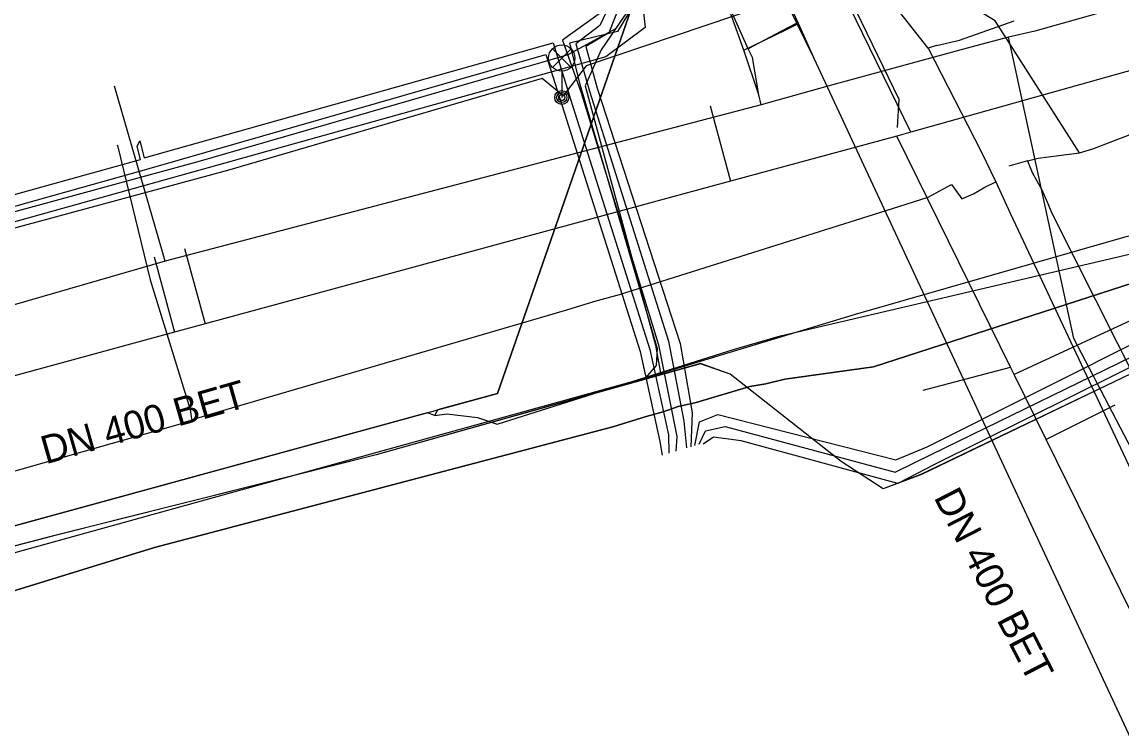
# Model space of a CAD drawing. Extents: x -595540 to -593988, y -1160850 to -1159202.
# Drawn here: x -595454.45 to -595423.08, y -1160206.4 to -1160186.12 of the extents above; entities that cross this region are included whole.
import ezdxf

# ---------------------------------------------------------------- set-up
doc = ezdxf.new("R2010")
doc.units = 0
for name, color, linetype in [('BVK-JEDNOTNA_popisy', 7, 'Continuous'), ('BVK-JEDNOTNA_trasa sítě', 7, 'Continuous'), ('BVK-KANALIZACE_ vyřazená trasa sítě', 7, 'Continuous'), ('BVK-VODOVOD_trasa sítě', 7, 'Continuous'), ('BVK-VODOVOD_trasa zrušené sítě', 7, 'Continuous'), ('CETIN_kabel podzemní', 7, 'Continuous'), ('DESTOVA_trasa neprovozované sítě', 7, 'Continuous'), ('DSP-SDEL-VODAFONE_kabel', 7, 'Continuous'), ('EON-NN_kabel', 7, 'Continuous'), ('EON-SDEL_kabel', 7, 'Continuous'), ('INNOGY-NTL_trasa sítě', 7, 'Continuous'), ('INNOGY-STL_trasa sítě', 7, 'Continuous'), ('JEDNOTNA_trasa neprovozované sítě', 7, 'Continuous'), ('QUANTCOM_kabel', 7, 'Continuous'), ('TSB_kabel VO', 7, 'Continuous'), ('TSB_lampy VO', 7, 'Continuous')]:
    doc.layers.add(name, color=color, linetype=linetype)

msp = doc.modelspace()

# ---------------------------------------------------------------- linework, layer by layer
at = {"layer": 'BVK-JEDNOTNA_trasa sítě'}
msp.add_line((-595429.099, -1160189.26), (-595429.502, -1160189.373), dxfattribs=at)
for points in [[(-595429.099, -1160189.26), (-595433.007, -1160181.245), (-595433.251, -1160180.744), (-595433.427, -1160180.382), (-595436.728, -1160173.611), (-595436.779, -1160173.506), (-595437.07, -1160172.91), (-595437.209, -1160172.625), (-595443.423, -1160159.877), (-595443.474, -1160159.77), (-595443.834, -1160159.032), (-595443.913, -1160158.871), (-595445.273, -1160156.081), (-595445.328, -1160155.968), (-595448.89, -1160148.66)], [(-595422.432, -1160187.383), (-595429.099, -1160189.26)], [(-595429.502, -1160189.373), (-595434.244, -1160190.66), (-595449.231, -1160194.729), (-595450.1, -1160194.965), (-595458.409, -1160197.221), (-595458.525, -1160197.252), (-595460.609, -1160197.818), (-595467.756, -1160199.758)], [(-595411.711, -1160225.514), (-595415.285, -1160218.253), (-595419.242, -1160210.214), (-595421.287, -1160206.06), (-595425.245, -1160198.022), (-595426.154, -1160196.174), (-595426.26, -1160195.959), (-595429.502, -1160189.373)]]:
    msp.add_lwpolyline(points, dxfattribs=at)
at = {"layer": 'BVK-KANALIZACE_ vyřazená trasa sítě'}
msp.add_lwpolyline([(-595429.479, -1160189.125), (-595429.44, -1160188.328), (-595436.285, -1160174.202), (-595436.286, -1160174.201), (-595437.005, -1160172.717), (-595437.005, -1160172.716), (-595443.263, -1160159.804), (-595443.686, -1160158.931), (-595445.134, -1160155.943), (-595448.653, -1160148.681)], dxfattribs=at)
at = {"layer": 'BVK-VODOVOD_trasa sítě'}
for p, q in [((-595432.35, -1160186.15), (-595432.81, -1160186.39)), ((-595431.86, -1160187.16), (-595432.35, -1160186.15)), ((-595432.81, -1160186.39), (-595433.74, -1160186.88)), ((-595426.314, -1160186.544), (-595427.396, -1160186.837)), ((-595426.25, -1160186.84), (-595426.314, -1160186.544)), ((-595380.702, -1160296.931), (-595431.86, -1160187.16)), ((-595433.371, -1160188.474), (-595433.44, -1160188.19))]:
    msp.add_line(p, q, dxfattribs=at)
for points in [[(-595432.35, -1160186.15), (-595436.14, -1160178.35), (-595438.77, -1160172.96), (-595441.39, -1160167.55), (-595443.98, -1160162.11), (-595446.63, -1160156.7), (-595447.49, -1160154.95), (-595449.25, -1160151.35), (-595451.92, -1160145.96), (-595454.59, -1160140.54), (-595457.24, -1160135.16), (-595459.89, -1160129.76), (-595462.5, -1160124.33), (-595464.94, -1160119.35), (-595467.51, -1160114.01), (-595470.12, -1160108.63), (-595472.74, -1160103.26), (-595475.36, -1160097.79)], [(-595433.74, -1160186.88), (-595436.17, -1160181.44), (-595437.27, -1160179.27), (-595437.53, -1160178.73), (-595438.87, -1160175.96), (-595439.86, -1160173.91), (-595442.43, -1160168.53), (-595444.94, -1160163.12), (-595445.53, -1160161.88), (-595447.49, -1160157.73), (-595448.38, -1160155.92), (-595448.87, -1160154.92), (-595450.12, -1160152.38), (-595452.09, -1160148.32)], [(-595351.575, -1160165.468), (-595355.778, -1160166.656), (-595358.031, -1160167.293), (-595361.844, -1160168.371), (-595364.325, -1160169.072), (-595365.248, -1160169.333), (-595368.551, -1160170.267), (-595371.042, -1160170.971), (-595374.948, -1160172.075), (-595379.121, -1160173.254), (-595382.991, -1160174.348), (-595384.044, -1160174.646), (-595385.006, -1160174.918), (-595387.462, -1160175.612), (-595392.192, -1160176.949), (-595395.88, -1160177.991), (-595398.105, -1160178.62), (-595401.95, -1160179.707), (-595407.451, -1160181.262), (-595407.58, -1160181.299), (-595411.947, -1160182.533), (-595425.562, -1160186.381), (-595426.314, -1160186.544)], [(-595433.44, -1160188.19), (-595433.55, -1160187.52), (-595433.62, -1160187.13), (-595433.74, -1160186.88)], [(-595427.396, -1160186.837), (-595431.475, -1160187.949), (-595433.371, -1160188.474)], [(-595403.377, -1160237.806), (-595404.117, -1160236.187), (-595411.66, -1160219.686), (-595411.873, -1160219.221), (-595414.043, -1160215.068), (-595417.35, -1160208.739), (-595418.817, -1160205.931), (-595424.455, -1160195.14), (-595426.25, -1160186.84)], [(-595450.372, -1160192.941), (-595450.45, -1160192.673), (-595451.815, -1160187.944)], [(-595433.371, -1160188.474), (-595450.372, -1160192.941), (-595457.841, -1160195.098), (-595460.25, -1160195.793), (-595461.873, -1160196.262), (-595470.837, -1160198.85), (-595474.622, -1160199.943), (-595476.949, -1160200.901), (-595479.453, -1160201.882), (-595489.375, -1160205.387), (-595494.55, -1160207.296), (-595496.292, -1160208.601), (-595507.397, -1160216.918), (-595511.24, -1160217.318)]]:
    msp.add_lwpolyline(points, dxfattribs=at)
at = {"layer": 'BVK-VODOVOD_trasa zrušené sítě'}
for p, q in [((-595432.665, -1160186.337), (-595432.31, -1160186.156)), ((-595431.86, -1160187.16), (-595432.31, -1160186.156)), ((-595433.868, -1160186.917), (-595432.665, -1160186.337)), ((-595433.44, -1160188.19), (-595433.868, -1160186.917))]:
    msp.add_line(p, q, dxfattribs=at)
for points in [[(-595432.31, -1160186.156), (-595433.192, -1160184.263), (-595524.778, -1159995.735)], [(-595433.868, -1160186.917), (-595436.928, -1160178.378), (-595438.283, -1160175.587), (-595445.031, -1160161.702), (-595447.757, -1160156.094), (-595448.452, -1160154.647), (-595451.652, -1160148.101), (-595452.425, -1160146.503), (-595453.105, -1160145.087), (-595455.53, -1160140.098), (-595457.083, -1160136.904), (-595458.029, -1160134.953), (-595459.068, -1160132.82), (-595461.169, -1160128.488), (-595461.37, -1160128.082), (-595463.662, -1160123.371), (-595463.864, -1160122.947), (-595466.366, -1160117.8), (-595469.881, -1160110.569), (-595470.158, -1160110.002), (-595474.698, -1160100.674), (-595474.984, -1160100.071)]]:
    msp.add_lwpolyline(points, dxfattribs=at)
at = {"layer": 'CETIN_kabel podzemní'}
for points in [[(-595436.82, -1160185.01), (-595436.68, -1160186.27), (-595437.8, -1160187.11), (-595448.91, -1160190.21), (-595472.71, -1160196.85)], [(-595436.88, -1160185.41), (-595437.47, -1160186.39)], [(-595437.47, -1160186.39), (-595438.84, -1160186.72)], [(-595438.84, -1160186.72), (-595438.54, -1160187.89), (-595436.34, -1160195.43), (-595436.37, -1160195.91), (-595436.68, -1160196.27)], [(-595420.51, -1160191.68), (-595423, -1160192.25), (-595430.69, -1160194.46), (-595436.68, -1160196.27)], [(-595420.94, -1160195.34), (-595421.8, -1160195.66), (-595428.8, -1160199.02), (-595429.89, -1160199.43), (-595431.09, -1160198.65), (-595434.26, -1160196.16), (-595435.1, -1160195.86), (-595444.35, -1160198.46), (-595446.81, -1160199.08)], [(-595436.68, -1160196.27), (-595446.81, -1160199.08)], [(-595446.81, -1160199.08), (-595468.25, -1160205.02), (-595473.88, -1160206.62), (-595474.28, -1160206.73)], [(-595446.81, -1160199.08), (-595453.59, -1160200.78), (-595463.31, -1160203.32), (-595474.26, -1160206.35), (-595474.28, -1160206.73)]]:
    msp.add_lwpolyline(points, dxfattribs=at)
at = {"layer": 'DESTOVA_trasa neprovozované sítě'}
for p, q in [((-595422.83, -1160194.63), (-595426.154, -1160196.174)), ((-595428.75, -1160196.62), (-595426.26, -1160195.959))]:
    msp.add_line(p, q, dxfattribs=at)
at = {"layer": 'DSP-SDEL-VODAFONE_kabel'}
for p, q in [((-595437.51, -1160186.3), (-595438.89, -1160187.05)), ((-595438.89, -1160187.05), (-595439.63, -1160187.27)), ((-595439.63, -1160187.27), (-595440.56, -1160187.54)), ((-595440.56, -1160187.54), (-595449.44, -1160190.1)), ((-595449.44, -1160190.1), (-595455.28, -1160191.7)), ((-595421.801, -1160195.66), (-595428.8, -1160199.016))]:
    msp.add_line(p, q, dxfattribs=at)
for points in [[(-595453.48, -1160150.5), (-595451.48, -1160154.73), (-595450.89, -1160155.92), (-595449.41, -1160159.27), (-595447.66, -1160162.63), (-595446.09, -1160165.73), (-595441.65, -1160175.23), (-595441.32, -1160175.78), (-595440.8, -1160176.74), (-595439.93, -1160178.33), (-595437.28, -1160183.97), (-595436.82, -1160185.01), (-595436.88, -1160185.41), (-595437.28, -1160185.95), (-595437.94, -1160186.91), (-595438.39, -1160187.94), (-595436.39, -1160195.33), (-595436.3, -1160195.83)], [(-595441.65, -1160175.23), (-595441.32, -1160175.78), (-595440.8, -1160176.74), (-595439.93, -1160178.33), (-595437.28, -1160183.97), (-595436.82, -1160185.01), (-595436.88, -1160185.41), (-595437.28, -1160185.95), (-595437.94, -1160186.91), (-595438.39, -1160187.94), (-595436.39, -1160195.33), (-595436.236, -1160196.183)], [(-595413.104, -1160211.94), (-595415.781, -1160206.019), (-595417.304, -1160202.745), (-595418.846, -1160199.575), (-595420.945, -1160195.335), (-595421.972, -1160193.286), (-595422.732, -1160193.55), (-595430.168, -1160195.953), (-595432.695, -1160196.302), (-595433.235, -1160196.434), (-595433.698, -1160196.516), (-595435.229, -1160196.972), (-595435.74, -1160197.085), (-595436.166, -1160197.235), (-595436.651, -1160197.368), (-595437.606, -1160197.665), (-595450.678, -1160201.105), (-595456.146, -1160202.789), (-595473.119, -1160207.564)], [(-595473.119, -1160207.564), (-595456.146, -1160202.789), (-595450.678, -1160201.105), (-595437.606, -1160197.665), (-595436.651, -1160197.368), (-595436.166, -1160197.235), (-595435.74, -1160197.085), (-595435.229, -1160196.972), (-595433.698, -1160196.516), (-595433.235, -1160196.434), (-595432.695, -1160196.302), (-595430.168, -1160195.953), (-595422.732, -1160193.55)], [(-595473.119, -1160207.564), (-595456.146, -1160202.789), (-595450.678, -1160201.105), (-595437.606, -1160197.665), (-595436.651, -1160197.368), (-595436.166, -1160197.235), (-595435.74, -1160197.085), (-595435.229, -1160196.972), (-595433.698, -1160196.516), (-595433.235, -1160196.434), (-595432.695, -1160196.302), (-595430.168, -1160195.953), (-595422.732, -1160193.55)], [(-595428.8, -1160199.016), (-595429.894, -1160199.431), (-595431.092, -1160198.649), (-595434.259, -1160196.161), (-595435.098, -1160195.864), (-595444.353, -1160198.46), (-595453.588, -1160200.784), (-595463.313, -1160203.317), (-595474.262, -1160206.352), (-595474.287, -1160206.967), (-595473.746, -1160209.094), (-595473.527, -1160213.403), (-595471.041, -1160220.681)]]:
    msp.add_lwpolyline(points, dxfattribs=at)
at = {"layer": 'EON-NN_kabel'}
for points in [[(-595389.014, -1160172.453), (-595399.674, -1160175.671), (-595399.843, -1160174.871), (-595399.982, -1160174.917), (-595399.791, -1160175.698), (-595410.886, -1160178.744), (-595411.034, -1160177.996), (-595411.16, -1160178.031), (-595411.005, -1160178.764), (-595423.252, -1160182.263), (-595426.325, -1160180.809), (-595426.731, -1160180.096), (-595428.903, -1160181.192), (-595435.424, -1160184.218), (-595437.608, -1160185.116), (-595437.416, -1160185.658), (-595437.713, -1160186.427), (-595438.377, -1160186.811), (-595438.045, -1160187.999), (-595435.687, -1160195.286), (-595435.337, -1160197.26), (-595435.381, -1160198.229)], [(-595427.763, -1160177.135), (-595428.134, -1160177.339), (-595426.907, -1160179.811), (-595429.143, -1160180.981), (-595435.533, -1160183.983), (-595437.934, -1160185.039), (-595437.699, -1160185.633), (-595437.976, -1160186.219), (-595438.657, -1160186.741), (-595438.272, -1160188.087), (-595436.019, -1160195.216), (-595435.582, -1160197.505), (-595435.503, -1160198.266)], [(-595435.268, -1160198.196), (-595435.131, -1160197.517), (-595434.607, -1160197.307), (-595429.528, -1160198.599), (-595428.637, -1160198.232), (-595422.226, -1160195.017), (-595421.545, -1160194.51), (-595418.389, -1160191.837), (-595411.155, -1160189.627), (-595410.896, -1160190.496), (-595410.801, -1160190.453), (-595411.043, -1160189.584), (-595405.66, -1160188.236), (-595397.007, -1160185.742), (-595396.831, -1160186.358), (-595396.733, -1160186.315), (-595396.892, -1160185.707), (-595390.759, -1160183.919)], [(-595438.438, -1160185.141), (-595438.133, -1160185.256), (-595437.993, -1160185.885), (-595439.041, -1160186.637), (-595438.497, -1160188.163), (-595436.298, -1160195.321), (-595435.774, -1160197.942), (-595435.809, -1160198.357)], [(-595483.257, -1160199.008), (-595476.613, -1160197.16), (-595476.683, -1160196.728), (-595476.586, -1160196.559), (-595476.496, -1160197.133), (-595469.969, -1160195.261), (-595470.017, -1160194.822), (-595469.902, -1160194.676), (-595469.851, -1160195.227), (-595462.231, -1160193.13), (-595462.314, -1160192.819), (-595462.24, -1160192.672), (-595462.116, -1160193.097), (-595451.076, -1160190.039), (-595451.174, -1160189.666), (-595451.094, -1160189.509), (-595450.966, -1160189.991), (-595439.303, -1160186.706), (-595438.814, -1160188.314), (-595436.543, -1160195.46), (-595436.019, -1160197.889), (-595436.002, -1160198.414)], [(-595495.701, -1160250.262), (-595500.278, -1160233.753), (-595501.151, -1160230.603), (-595505.432, -1160214.583), (-595507.104, -1160207.458), (-595506.798, -1160206.888), (-595505.989, -1160206.57), (-595506.055, -1160206.463), (-595505.866, -1160206.422), (-595505.739, -1160206.394), (-595501.343, -1160205.41), (-595500.994, -1160204.257), (-595489.867, -1160201.187), (-595483.299, -1160199.405), (-595476.52, -1160197.518), (-595469.812, -1160195.596), (-595462.151, -1160193.471), (-595450.83, -1160190.291), (-595439.513, -1160187.038), (-595439.111, -1160188.297), (-595436.822, -1160195.513), (-595436.263, -1160198.081), (-595436.2, -1160198.473)], [(-595435.139, -1160198.158), (-595434.956, -1160197.779), (-595434.397, -1160197.656), (-595429.552, -1160198.954), (-595428.503, -1160198.445), (-595422.029, -1160195.281), (-595421.285, -1160194.888), (-595419.195, -1160195.58), (-595415.72, -1160202.739), (-595415.267, -1160202.857), (-595415.669, -1160202.848), (-595410.872, -1160212.583), (-595410.538, -1160212.628), (-595410.821, -1160212.691), (-595408.405, -1160217.831), (-595407.944, -1160217.832), (-595408.348, -1160217.936), (-595400.527, -1160233.829), (-595400.13, -1160233.879), (-595400.478, -1160233.939), (-595394.74, -1160245.742)], [(-595352.822, -1160287.069), (-595354.069, -1160286.924), (-595366.398, -1160291.637), (-595372.59, -1160294.011), (-595372.859, -1160293.429), (-595373.029, -1160293.062), (-595375.818, -1160287.028), (-595376.237, -1160286.731), (-595376.219, -1160286.102), (-595381.473, -1160275.313), (-595384.354, -1160267.93), (-595395, -1160245.915), (-595400.776, -1160234.032), (-595408.651, -1160218.022), (-595411.146, -1160212.845), (-595415.985, -1160202.938), (-595419.473, -1160195.718), (-595421.23, -1160195.244), (-595421.912, -1160195.506), (-595428.428, -1160198.738), (-595429.476, -1160199.28), (-595433.943, -1160198.058), (-595434.729, -1160197.953), (-595435.022, -1160198.153)]]:
    msp.add_lwpolyline(points, dxfattribs=at)
at = {"layer": 'EON-SDEL_kabel'}
msp.add_lwpolyline([(-595481, -1160207.991), (-595461.51, -1160202.361), (-595440.89, -1160196.711), (-595436.93, -1160185.301), (-595437.35, -1160184.671), (-595437.62, -1160184.061), (-595439.81, -1160179.531), (-595441.07, -1160177.061), (-595441.59, -1160176.011), (-595444.38, -1160170.151), (-595447.98, -1160162.891), (-595448.43, -1160161.911), (-595449.58, -1160159.381), (-595451.65, -1160155.171), (-595452.88, -1160152.441), (-595453.77, -1160150.781)], dxfattribs=at)
at = {"layer": 'INNOGY-NTL_trasa sítě'}
for points in [[(-595424.29, -1160189.85), (-595426.7, -1160186.08), (-595427.97, -1160185.3), (-595428.856, -1160183.475), (-595428.964, -1160183.253)], [(-595424.29, -1160189.85), (-595423.91, -1160189.73), (-595421.038, -1160188.626), (-595420.997, -1160188.585), (-595420.636, -1160188.504), (-595420.169, -1160188.354)], [(-595425.772, -1160190.08), (-595425.473, -1160189.995), (-595424.29, -1160189.85)], [(-595425.772, -1160190.08), (-595426.31, -1160190.225)], [(-595425.772, -1160190.08), (-595425.645, -1160190.41), (-595425.373, -1160190.879), (-595425.195, -1160191.289), (-595425.09, -1160191.55), (-595422.58, -1160196.53), (-595419.09, -1160203.72), (-595418.07, -1160205.83), (-595416.34, -1160209.39), (-595414.35, -1160213.5), (-595411.69, -1160218.94), (-595403.15, -1160236.59), (-595398.15, -1160246.92)]]:
    msp.add_lwpolyline(points, dxfattribs=at)
at = {"layer": 'INNOGY-STL_trasa sítě'}
for points in [[(-595428.61, -1160186.86), (-595430.468, -1160184.484)], [(-595428.37, -1160186.79), (-595427.72, -1160186.63), (-595426.153, -1160186.081)], [(-595428.37, -1160186.79), (-595428.61, -1160186.86)], [(-595428.61, -1160186.86), (-595427.102, -1160189.809), (-595426.677, -1160190.675), (-595426.272, -1160191.572), (-595399.64, -1160248.2), (-595379.47, -1160292.3), (-595352.76, -1160350.74), (-595343.87, -1160370.55), (-595343.73, -1160370.85), (-595343.6, -1160371.12), (-595337.21, -1160384.65), (-595333.046, -1160394.737), (-595332.279, -1160396.328)], [(-595451.751, -1160189.627), (-595451.735, -1160189.634), (-595450.798, -1160193.471), (-595449.659, -1160197.166), (-595449.625, -1160197.372), (-595449.607, -1160197.479)], [(-595429.622, -1160191.435), (-595428.61, -1160191.116), (-595428.506, -1160191.059), (-595427.944, -1160190.75), (-595427.646, -1160191.163), (-595427.317, -1160191.02), (-595426.99, -1160190.825), (-595426.677, -1160190.675)], [(-595455.564, -1160199.173), (-595449.93, -1160197.575), (-595449.607, -1160197.479), (-595449.47, -1160197.413), (-595448.47, -1160197.12), (-595438.91, -1160194.321), (-595438.143, -1160194.085), (-595437.409, -1160193.887), (-595429.622, -1160191.435)]]:
    msp.add_lwpolyline(points, dxfattribs=at)
at = {"layer": 'JEDNOTNA_trasa neprovozované sítě'}
for p, q in [((-595434.829, -1160188.505), (-595434.244, -1160190.66)), ((-595450.685, -1160192.81), (-595450.1, -1160194.965)), ((-595449.816, -1160192.574), (-595449.231, -1160194.729)), ((-595423.281, -1160197.04), (-595425.245, -1160198.022))]:
    msp.add_line(p, q, dxfattribs=at)
at = {"layer": 'QUANTCOM_kabel'}
for points in [[(-595453.77, -1160150.78), (-595452.88, -1160152.44), (-595451.65, -1160155.17), (-595449.58, -1160159.38), (-595448.43, -1160161.91), (-595447.98, -1160162.89), (-595444.38, -1160170.15), (-595441.59, -1160176.01), (-595441.07, -1160177.06), (-595439.81, -1160179.53), (-595437.62, -1160184.06), (-595437.35, -1160184.67), (-595436.93, -1160185.3), (-595440.89, -1160196.71), (-595442.6, -1160197.179), (-595442.68, -1160197.34)], [(-595442.68, -1160197.34), (-595442.34, -1160197.29), (-595441.46, -1160197.4), (-595440.9, -1160197.59), (-595434.13, -1160195.45), (-595432.82, -1160195.07), (-595422.83, -1160192.73), (-595420.48, -1160191.96), (-595410.78, -1160189.24), (-595409.49, -1160188.89), (-595406.73, -1160188.1)], [(-595442.68, -1160197.34), (-595442.897, -1160197.26), (-595461.51, -1160202.36), (-595481, -1160207.99), (-595496.95, -1160212.31)]]:
    msp.add_lwpolyline(points, dxfattribs=at)
at = {"layer": 'TSB_kabel VO'}
msp.add_lwpolyline([(-595429.24, -1160179.51), (-595428.28, -1160180.77), (-595426.55, -1160183.37), (-595438.36, -1160187.37), (-595439.02, -1160188.22), (-595439.62, -1160187.73), (-595448.59, -1160190.35), (-595461.52, -1160193.85), (-595461.94, -1160194.38), (-595470.35, -1160196.43), (-595470.93, -1160197), (-595497.45, -1160204.02), (-595497.73, -1160204.67), (-595498.11, -1160204.37), (-595506.86, -1160206.52), (-595508.22, -1160206.5), (-595505.94, -1160214.71), (-595504.46, -1160214.78), (-595504.75, -1160218.47), (-595502.35, -1160228.99), (-595497.65, -1160230.7)], dxfattribs=at)
at = {"layer": 'TSB_lampy VO'}
for p, q in [((-595439.325, -1160187.41), (-595438.795, -1160186.88)), ((-595439.325, -1160186.88), (-595438.795, -1160187.41)), ((-595439.325, -1160187.41), (-595438.795, -1160186.88)), ((-595439.325, -1160186.88), (-595438.795, -1160187.41)), ((-595439.06, -1160187.52), (-595439.06, -1160188.27)), ((-595439.06, -1160187.52), (-595439.06, -1160188.27))]:
    msp.add_line(p, q, dxfattribs=at)
for centre, radius in [((-595439.06, -1160187.145), 0.375), ((-595439.06, -1160187.145), 0.375), ((-595439.06, -1160188.27), 0.2), ((-595439.06, -1160188.27), 0.2), ((-595439.06, -1160188.27), 0.145), ((-595439.06, -1160188.27), 0.145), ((-595439.06, -1160188.27), 0.0876), ((-595439.06, -1160188.27), 0.0876)]:
    msp.add_circle(centre, radius, dxfattribs=at)

# ---------------------------------------------------------------- texts
at = {"layer": 'BVK-JEDNOTNA_popisy'}
for rotation, p in [(15.9306, (-595453.775, -1160198.733)), (297.2051, (-595428.461, -1160199.67))]:
    msp.add_text('DN 400 BET', height=0.8, rotation=rotation, dxfattribs=at).set_placement(p)

doc.saveas('drawing.dxf')
